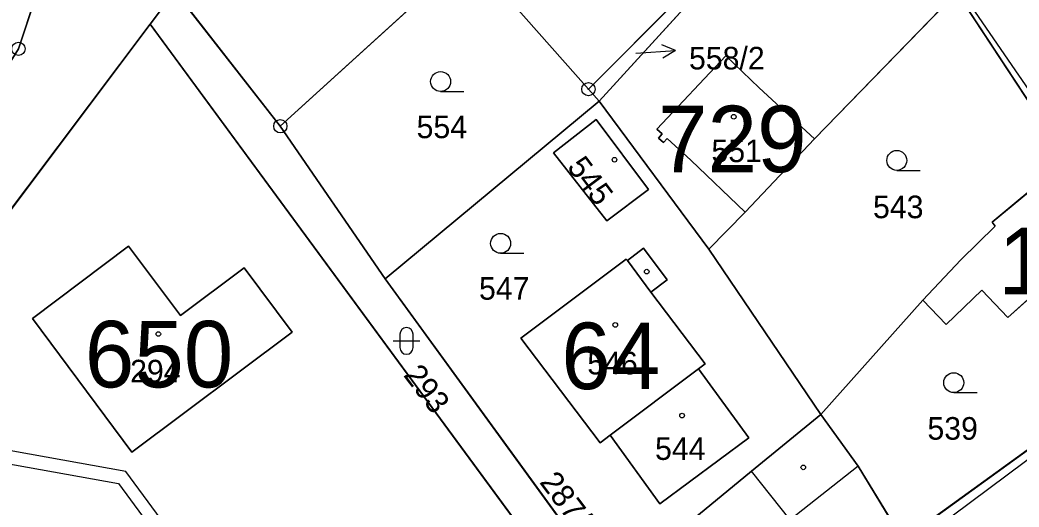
# Model space of a CAD drawing. Extents: x -689422 to -685210, y -987725 to -982160.
# Drawn here: x -687405.9 to -687330.8, y -985476.7 to -985440 of the extents above; entities that cross this region are included whole.
import ezdxf

# ---------------------------------------------------------------- set-up
doc = ezdxf.new("R2010")
doc.units = 0
for name, color, linetype in [('KN_Budovy', 7, 'Continuous'), ('KN_Budovy_cisla_domovni', 7, 'Continuous'), ('KN_Hranice_parcel', 7, 'Continuous'), ('KN_Hranice_parcel_vnitrni_kresba', 7, 'Continuous'), ('KN_Parcelni cisla', 7, 'Continuous'), ('KN_Parcelni cisla_sipky', 7, 'Continuous'), ('KN_Polygon parcely', 7, 'Continuous'), ('KN_POZEMKY_OSTATNI PLOCHA', 7, 'Continuous'), ('KN_POZEMKY_TTP', 7, 'Continuous'), ('KN_POZEMKY_ZAHRADA', 7, 'Continuous'), ('KN_POZEMKY_ZASTAVENA PLOCHA', 7, 'Continuous'), ('KN_VYUZITI_17_ostatni plocha_ostatni komunikace', 7, 'Continuous'), ('KN_VYUZITI_26_ostatni plocha_jina plocha', 7, 'Continuous'), ('KN_VYUZITI_27_ostatni plocha_neplodna puda', 7, 'Continuous'), ('KN_Věcná břemena k části', 7, 'Continuous'), ('KN_Značky bodu BP', 7, 'Continuous'), ('KN_Značky budov', 7, 'Continuous'), ('KN_Značky kultur', 7, 'Continuous')]:
    doc.layers.add(name, color=color, linetype=linetype)

msp = doc.modelspace()

# ---------------------------------------------------------------- linework, layer by layer
at = {"layer": 'KN_Budovy'}
for points in [[(-687357.9, -985448.9), (-687357.51, -985449.23), (-687357.25, -985448.94), (-687355.46, -985450.56), (-687351.38, -985454.48), (-687346.17, -985448.96), (-687350.32, -985445.13), (-687352.82, -985442.71), (-687358.01, -985448.24), (-687357.62, -985448.59)], [(-687361.78, -985455.13), (-687358.63, -985452.76), (-687362.58, -985447.51), (-687365.77, -985450.01)], [(-687328.61, -985459.67), (-687324.88, -985464.75), (-687320.02, -985460.7), (-687324.04, -985454.86), (-687327.03, -985450.79), (-687328.14, -985451.72), (-687328.32, -985451.5), (-687332.82, -985455.23), (-687332.59, -985455.52), (-687335.18, -985458.05), (-687338.03, -985461.09), (-687336.28, -985462.92), (-687333.59, -985460.35), (-687331.64, -985462.39)], [(-687389.02, -985458.67), (-687393.81, -985462.25), (-687397.72, -985457.03), (-687404.94, -985462.47), (-687397.46, -985472.53), (-687385.41, -985463.49)], [(-687354.88, -985466.26), (-687354.38, -985465.88), (-687358.46, -985460.48), (-687360.23, -985458.1), (-687360.31, -985458), (-687368.23, -985463.95), (-687362.28, -985471.82), (-687361.53, -985471.26)], [(-687361.53, -985471.26), (-687357.8, -985476.41), (-687351.11, -985471.46), (-687354.88, -985466.26)]]:
    msp.add_lwpolyline(points, close=True, dxfattribs=at)
at = {"layer": 'KN_Hranice_parcel'}
for p, q in [((-687363.16, -985445.22), (-687344.04, -985426.04)), ((-687344.04, -985426.04), (-687362.36, -985446.12)), ((-687371.98, -985434.95), (-687386.31, -985448.01)), ((-687394.23, -985437.85), (-687396.09, -985440.33)), ((-687386.31, -985448.01), (-687394.23, -985437.85)), ((-687335.48, -985437.93), (-687346.17, -985448.96)), ((-687335.48, -985437.93), (-687327.03, -985450.79)), ((-687363.16, -985445.22), (-687368.8, -985438.82)), ((-687396.09, -985440.33), (-687408, -985456.17)), ((-687363.85, -985484.21), (-687396.09, -985440.33)), ((-687362.36, -985446.12), (-687363.16, -985445.22)), ((-687362.36, -985446.12), (-687378.42, -985459.5)), ((-687354.11, -985457.25), (-687362.36, -985446.12)), ((-687378.42, -985459.5), (-687386.31, -985448.01)), ((-687346.17, -985448.96), (-687351.38, -985454.48)), ((-687351.38, -985454.48), (-687354.11, -985457.25)), ((-687354.11, -985457.25), (-687345.7, -985469.69)), ((-687361.68, -985482.54), (-687378.42, -985459.5)), ((-687338.03, -985461.09), (-687345.7, -985469.69)), ((-687318.33, -985463.8), (-687339.5, -985479.13)), ((-687354.88, -985466.26), (-687361.53, -985471.26))]:
    msp.add_line(p, q, dxfattribs=at)
for points in [[(-687423.04, -985468), (-687413.2, -985453.71), (-687405.99, -985442.19), (-687401.75, -985429.46)], [(-687351.38, -985454.48), (-687355.46, -985450.56), (-687357.25, -985448.94), (-687357.51, -985449.23), (-687357.9, -985448.9), (-687357.62, -985448.59), (-687358.01, -985448.24), (-687352.82, -985442.71), (-687350.32, -985445.13), (-687346.17, -985448.96)], [(-687362.58, -985447.51), (-687365.77, -985450.01), (-687361.78, -985455.13), (-687358.63, -985452.76), (-687362.58, -985447.51)], [(-687327.03, -985450.79), (-687328.14, -985451.72), (-687328.32, -985451.5), (-687332.82, -985455.23), (-687332.59, -985455.52), (-687335.18, -985458.05), (-687338.03, -985461.09)], [(-687389.02, -985458.67), (-687385.41, -985463.49), (-687397.46, -985472.53), (-687404.94, -985462.47), (-687397.72, -985457.03), (-687393.81, -985462.25), (-687389.02, -985458.67)], [(-687354.88, -985466.26), (-687354.38, -985465.88), (-687358.46, -985460.48), (-687357.23, -985459.56), (-687359.02, -985457.19), (-687360.23, -985458.1), (-687360.31, -985458), (-687368.23, -985463.95), (-687362.28, -985471.82), (-687361.53, -985471.26)], [(-687338.03, -985461.09), (-687336.28, -985462.92), (-687333.59, -985460.35), (-687331.64, -985462.39), (-687328.61, -985459.67), (-687324.88, -985464.75), (-687320.02, -985460.7)], [(-687361.53, -985471.26), (-687357.8, -985476.41), (-687351.11, -985471.46), (-687354.88, -985466.26)], [(-687345.7, -985469.69), (-687350.89, -985473.95), (-687354.47, -985476.9), (-687360.09, -985481.51)], [(-687339.5, -985479.13), (-687342.88, -985473.59), (-687345.7, -985469.69)]]:
    msp.add_lwpolyline(points, dxfattribs=at)
at = {"layer": 'KN_Hranice_parcel_vnitrni_kresba'}
for p, q in [((-687360.23, -985458.1), (-687358.46, -985460.48)), ((-687347.99, -985477.62), (-687350.89, -985473.95)), ((-687342.88, -985473.59), (-687347.99, -985477.62))]:
    msp.add_line(p, q, dxfattribs=at)
for points in [[(-687326.46, -985450.51), (-687335.17, -985437.8), (-687343.38, -985425.79), (-687345.74, -985422.08), (-687350.81, -985413.93), (-687359.67, -985403.36), (-687359.17, -985397.43), (-687363.67, -985393.5)], [(-687382.66, -985584.35), (-687373.52, -985576.56), (-687368.74, -985574.63), (-687375.95, -985562.2), (-687354.17, -985546.27), (-687353.88, -985545.91), (-687354.74, -985544.84), (-687352.88, -985543.41), (-687351.17, -985545.27), (-687343.46, -985537.27), (-687348.1, -985531.12), (-687336.67, -985521.81), (-687333.89, -985518.95), (-687340.17, -985510.31), (-687344.81, -985503.31), (-687352.03, -985494.66), (-687341.81, -985486.09), (-687337.17, -985481.95), (-687338.67, -985479.45), (-687317.6, -985463.73)]]:
    msp.add_lwpolyline(points, dxfattribs=at)
at = {"layer": 'KN_Parcelni cisla_sipky'}
for p, q in [((-687356.606, -985442.311), (-687357.64, -985441.881)), ((-687359.6, -985442.52), (-687356.606, -985442.311)), ((-687356.606, -985442.311), (-687357.57, -985442.88))]:
    msp.add_line(p, q, dxfattribs=at)
at = {"layer": 'KN_Polygon parcely'}
msp.add_lwpolyline([(-687364.26, -985393.59), (-687359.67, -985397.78), (-687360.28, -985403.43), (-687352.84, -985412.5), (-687351.32, -985414.36), (-687346.04, -985422.26), (-687344.04, -985426.04), (-687335.48, -985437.93), (-687327.03, -985450.79)], dxfattribs=at)
for points in [[(-687436.74, -985457.25), (-687423.04, -985468), (-687413.2, -985453.71), (-687405.99, -985442.19), (-687401.75, -985429.46), (-687403.93, -985427.02), (-687408.78, -985421.6), (-687409.38, -985422.36), (-687419.04, -985434.58)], [(-687344.04, -985426.04), (-687346.04, -985422.26), (-687348.2, -985422.23), (-687358.19, -985430.18), (-687363.49, -985434.34), (-687367.07, -985437.36), (-687368.8, -985438.82), (-687363.16, -985445.22)], [(-687362.36, -985446.12), (-687344.04, -985426.04), (-687363.16, -985445.22)], [(-687350.32, -985445.13), (-687346.17, -985448.96), (-687335.48, -985437.93), (-687344.04, -985426.04), (-687362.36, -985446.12), (-687354.11, -985457.25), (-687351.38, -985454.48), (-687355.46, -985450.56), (-687357.25, -985448.94), (-687357.51, -985449.23), (-687357.9, -985448.9), (-687357.62, -985448.59), (-687358.01, -985448.24), (-687352.82, -985442.71)], [(-687374.31, -985432.11), (-687376.2, -985433.92), (-687382.73, -985427.17), (-687394.23, -985437.85), (-687386.31, -985448.01), (-687371.98, -985434.95)], [(-687401.75, -985429.46), (-687405.99, -985442.19), (-687413.2, -985453.71), (-687423.04, -985468), (-687437.49, -985488.98), (-687445.36, -985493.6), (-687454.19, -985491.29), (-687459.79, -985486.64), (-687466.58, -985491.4), (-687461.69, -985496.44), (-687454.73, -985501.49), (-687444.21, -985509.12), (-687431.9, -985490.56), (-687429.6, -985487.11), (-687417.65, -985469.16), (-687408, -985456.17), (-687396.09, -985440.33), (-687394.23, -985437.85), (-687395.37, -985436.66), (-687397.6, -985433.22)], [(-687362.36, -985446.12), (-687363.16, -985445.22), (-687368.8, -985438.82), (-687371.98, -985434.95), (-687386.31, -985448.01), (-687378.42, -985459.5)], [(-687386.31, -985448.01), (-687394.23, -985437.85), (-687396.09, -985440.33), (-687363.85, -985484.21), (-687361.68, -985482.54), (-687378.42, -985459.5)], [(-687345.7, -985469.69), (-687338.03, -985461.09), (-687335.18, -985458.05), (-687332.59, -985455.52), (-687332.82, -985455.23), (-687328.32, -985451.5), (-687328.14, -985451.72), (-687327.03, -985450.79), (-687335.48, -985437.93), (-687346.17, -985448.96), (-687351.38, -985454.48), (-687354.11, -985457.25)], [(-687417.65, -985469.16), (-687429.6, -985487.11), (-687428.5, -985487.9), (-687415.07, -985503.97), (-687405.79, -985516.53), (-687363.85, -985484.21), (-687396.09, -985440.33), (-687408, -985456.17)], [(-687351.38, -985454.48), (-687346.17, -985448.96), (-687350.32, -985445.13), (-687352.82, -985442.71), (-687358.01, -985448.24), (-687357.62, -985448.59), (-687357.9, -985448.9), (-687357.51, -985449.23), (-687357.25, -985448.94), (-687355.46, -985450.56)], [(-687378.42, -985459.5), (-687361.68, -985482.54), (-687360.26, -985481.38), (-687360.09, -985481.51), (-687354.47, -985476.9), (-687350.89, -985473.95), (-687345.7, -985469.69), (-687354.11, -985457.25), (-687362.36, -985446.12)], [(-687362.58, -985447.51), (-687365.77, -985450.01), (-687361.78, -985455.13), (-687358.63, -985452.76)], [(-687362.58, -985447.51), (-687358.63, -985452.76), (-687361.78, -985455.13), (-687365.77, -985450.01)], [(-687332.82, -985455.23), (-687332.59, -985455.52), (-687335.18, -985458.05), (-687338.03, -985461.09), (-687336.28, -985462.92), (-687333.59, -985460.35), (-687331.64, -985462.39), (-687328.61, -985459.67), (-687324.88, -985464.75), (-687320.02, -985460.7), (-687324.04, -985454.86), (-687327.03, -985450.79), (-687328.14, -985451.72), (-687328.32, -985451.5)], [(-687389.02, -985458.67), (-687385.41, -985463.49), (-687397.46, -985472.53), (-687404.94, -985462.47), (-687397.72, -985457.03), (-687393.81, -985462.25)], [(-687389.02, -985458.67), (-687393.81, -985462.25), (-687397.72, -985457.03), (-687404.94, -985462.47), (-687397.46, -985472.53), (-687385.41, -985463.49)], [(-687354.38, -985465.88), (-687358.46, -985460.48), (-687357.23, -985459.56), (-687359.02, -985457.19), (-687360.23, -985458.1), (-687360.31, -985458), (-687368.23, -985463.95), (-687362.28, -985471.82), (-687361.53, -985471.26), (-687354.88, -985466.26)], [(-687354.88, -985466.26), (-687351.11, -985471.46), (-687357.8, -985476.41), (-687361.53, -985471.26), (-687362.28, -985471.82), (-687368.23, -985463.95), (-687360.31, -985458), (-687360.23, -985458.1), (-687359.02, -985457.19), (-687357.23, -985459.56), (-687358.46, -985460.48), (-687354.38, -985465.88)], [(-687338.03, -985461.09), (-687345.7, -985469.69), (-687342.88, -985473.59), (-687339.5, -985479.13), (-687318.33, -985463.8), (-687320.02, -985460.7), (-687324.88, -985464.75), (-687328.61, -985459.67), (-687331.64, -985462.39), (-687333.59, -985460.35), (-687336.28, -985462.92)], [(-687318.33, -985463.8), (-687339.5, -985479.13), (-687337.69, -985481.83), (-687341.95, -985485.47), (-687352.62, -985494.58), (-687345.09, -985503.77), (-687340.71, -985510.68), (-687334.53, -985519.12), (-687325.42, -985509.45), (-687324.81, -985508.81), (-687318.58, -985502.07), (-687315.01, -985498.58), (-687316.5, -985493.6), (-687316.69, -985492.97), (-687309.47, -985491.62), (-687303.17, -985490.44), (-687305.32, -985485.54)], [(-687351.11, -985471.46), (-687354.88, -985466.26), (-687361.53, -985471.26), (-687357.8, -985476.41)], [(-687342.88, -985473.59), (-687345.7, -985469.69), (-687350.89, -985473.95), (-687354.47, -985476.9), (-687360.09, -985481.51), (-687352.7, -985491.11), (-687347.04, -985486.58), (-687350.2, -985482.47), (-687348.85, -985481.28), (-687341.95, -985485.47), (-687337.69, -985481.83), (-687339.5, -985479.13)]]:
    msp.add_lwpolyline(points, close=True, dxfattribs=at)
at = {"layer": 'KN_POZEMKY_OSTATNI PLOCHA'}
for p, q in [((-687344.04, -985426.04), (-687363.16, -985445.22)), ((-687363.16, -985445.22), (-687344.04, -985426.04)), ((-687344.04, -985426.04), (-687362.36, -985446.12)), ((-687396.09, -985440.33), (-687394.23, -985437.85)), ((-687394.23, -985437.85), (-687386.31, -985448.01)), ((-687327.03, -985450.79), (-687335.48, -985437.93)), ((-687363.16, -985445.22), (-687368.8, -985438.82)), ((-687363.85, -985484.21), (-687396.09, -985440.33)), ((-687362.36, -985446.12), (-687363.16, -985445.22)), ((-687386.31, -985448.01), (-687378.42, -985459.5)), ((-687378.42, -985459.5), (-687361.68, -985482.54))]:
    msp.add_line(p, q, dxfattribs=at)
at = {"layer": 'KN_POZEMKY_TTP'}
for p, q in [((-687401.75, -985429.46), (-687405.99, -985442.19)), ((-687405.99, -985442.19), (-687401.75, -985429.46)), ((-687394.23, -985437.85), (-687396.09, -985440.33)), ((-687396.09, -985440.33), (-687408, -985456.17))]:
    msp.add_line(p, q, dxfattribs=at)
at = {"layer": 'KN_POZEMKY_ZAHRADA'}
for p, q in [((-687362.36, -985446.12), (-687344.04, -985426.04)), ((-687371.98, -985434.95), (-687386.31, -985448.01)), ((-687386.31, -985448.01), (-687371.98, -985434.95)), ((-687386.31, -985448.01), (-687394.23, -985437.85)), ((-687335.48, -985437.93), (-687346.17, -985448.96)), ((-687346.17, -985448.96), (-687335.48, -985437.93)), ((-687335.48, -985437.93), (-687327.03, -985450.79)), ((-687368.8, -985438.82), (-687363.16, -985445.22)), ((-687408, -985456.17), (-687396.09, -985440.33)), ((-687396.09, -985440.33), (-687363.85, -985484.21)), ((-687352.82, -985442.71), (-687358.01, -985448.24)), ((-687350.32, -985445.13), (-687352.82, -985442.71)), ((-687363.16, -985445.22), (-687362.36, -985446.12)), ((-687346.17, -985448.96), (-687350.32, -985445.13)), ((-687378.42, -985459.5), (-687362.36, -985446.12)), ((-687362.36, -985446.12), (-687378.42, -985459.5)), ((-687354.11, -985457.25), (-687362.36, -985446.12)), ((-687362.36, -985446.12), (-687354.11, -985457.25)), ((-687362.58, -985447.51), (-687365.77, -985450.01)), ((-687358.63, -985452.76), (-687362.58, -985447.51)), ((-687378.42, -985459.5), (-687386.31, -985448.01)), ((-687358.01, -985448.24), (-687357.62, -985448.59)), ((-687357.62, -985448.59), (-687357.9, -985448.9)), ((-687357.9, -985448.9), (-687357.51, -985449.23)), ((-687357.51, -985449.23), (-687357.25, -985448.94)), ((-687357.25, -985448.94), (-687355.46, -985450.56)), ((-687351.38, -985454.48), (-687346.17, -985448.96)), ((-687365.77, -985450.01), (-687361.78, -985455.13)), ((-687355.46, -985450.56), (-687351.38, -985454.48)), ((-687328.32, -985451.5), (-687332.82, -985455.23)), ((-687361.78, -985455.13), (-687358.63, -985452.76)), ((-687351.38, -985454.48), (-687354.11, -985457.25)), ((-687354.11, -985457.25), (-687351.38, -985454.48)), ((-687332.82, -985455.23), (-687332.59, -985455.52)), ((-687332.59, -985455.52), (-687335.18, -985458.05)), ((-687397.72, -985457.03), (-687404.94, -985462.47)), ((-687393.81, -985462.25), (-687397.72, -985457.03)), ((-687359.02, -985457.19), (-687360.23, -985458.1)), ((-687357.23, -985459.56), (-687359.02, -985457.19)), ((-687345.7, -985469.69), (-687354.11, -985457.25)), ((-687354.11, -985457.25), (-687345.7, -985469.69)), ((-687360.31, -985458), (-687368.23, -985463.95)), ((-687360.23, -985458.1), (-687360.31, -985458)), ((-687335.18, -985458.05), (-687338.03, -985461.09)), ((-687389.02, -985458.67), (-687393.81, -985462.25)), ((-687385.41, -985463.49), (-687389.02, -985458.67)), ((-687361.68, -985482.54), (-687378.42, -985459.5)), ((-687358.46, -985460.48), (-687357.23, -985459.56)), ((-687331.64, -985462.39), (-687328.61, -985459.67)), ((-687354.38, -985465.88), (-687358.46, -985460.48)), ((-687336.28, -985462.92), (-687333.59, -985460.35)), ((-687333.59, -985460.35), (-687331.64, -985462.39)), ((-687345.7, -985469.69), (-687338.03, -985461.09)), ((-687338.03, -985461.09), (-687345.7, -985469.69)), ((-687338.03, -985461.09), (-687336.28, -985462.92)), ((-687404.94, -985462.47), (-687397.46, -985472.53)), ((-687397.46, -985472.53), (-687385.41, -985463.49)), ((-687368.23, -985463.95), (-687362.28, -985471.82)), ((-687318.33, -985463.8), (-687339.5, -985479.13)), ((-687339.5, -985479.13), (-687318.33, -985463.8)), ((-687354.88, -985466.26), (-687354.38, -985465.88)), ((-687351.11, -985471.46), (-687354.88, -985466.26)), ((-687345.7, -985469.69), (-687350.89, -985473.95)), ((-687342.88, -985473.59), (-687345.7, -985469.69)), ((-687362.28, -985471.82), (-687361.53, -985471.26)), ((-687361.53, -985471.26), (-687357.8, -985476.41)), ((-687357.8, -985476.41), (-687351.11, -985471.46)), ((-687350.89, -985473.95), (-687354.47, -985476.9)), ((-687339.5, -985479.13), (-687342.88, -985473.59))]:
    msp.add_line(p, q, dxfattribs=at)
at = {"layer": 'KN_POZEMKY_ZASTAVENA PLOCHA'}
for p, q in [((-687358.01, -985448.24), (-687352.82, -985442.71)), ((-687352.82, -985442.71), (-687350.32, -985445.13)), ((-687350.32, -985445.13), (-687346.17, -985448.96)), ((-687365.77, -985450.01), (-687362.58, -985447.51)), ((-687362.58, -985447.51), (-687358.63, -985452.76)), ((-687357.62, -985448.59), (-687358.01, -985448.24)), ((-687357.9, -985448.9), (-687357.62, -985448.59)), ((-687357.51, -985449.23), (-687357.9, -985448.9)), ((-687357.25, -985448.94), (-687357.51, -985449.23)), ((-687355.46, -985450.56), (-687357.25, -985448.94)), ((-687346.17, -985448.96), (-687351.38, -985454.48)), ((-687361.78, -985455.13), (-687365.77, -985450.01)), ((-687351.38, -985454.48), (-687355.46, -985450.56)), ((-687332.82, -985455.23), (-687328.32, -985451.5)), ((-687358.63, -985452.76), (-687361.78, -985455.13)), ((-687332.59, -985455.52), (-687332.82, -985455.23)), ((-687335.18, -985458.05), (-687332.59, -985455.52)), ((-687404.94, -985462.47), (-687397.72, -985457.03)), ((-687397.72, -985457.03), (-687393.81, -985462.25)), ((-687360.23, -985458.1), (-687359.02, -985457.19)), ((-687359.02, -985457.19), (-687357.23, -985459.56)), ((-687368.23, -985463.95), (-687360.31, -985458)), ((-687360.31, -985458), (-687360.23, -985458.1)), ((-687338.03, -985461.09), (-687335.18, -985458.05)), ((-687393.81, -985462.25), (-687389.02, -985458.67)), ((-687389.02, -985458.67), (-687385.41, -985463.49)), ((-687357.23, -985459.56), (-687358.46, -985460.48)), ((-687328.61, -985459.67), (-687331.64, -985462.39)), ((-687358.46, -985460.48), (-687354.38, -985465.88)), ((-687333.59, -985460.35), (-687336.28, -985462.92)), ((-687331.64, -985462.39), (-687333.59, -985460.35)), ((-687336.28, -985462.92), (-687338.03, -985461.09)), ((-687397.46, -985472.53), (-687404.94, -985462.47)), ((-687385.41, -985463.49), (-687397.46, -985472.53)), ((-687362.28, -985471.82), (-687368.23, -985463.95)), ((-687354.38, -985465.88), (-687354.88, -985466.26)), ((-687354.88, -985466.26), (-687361.53, -985471.26)), ((-687361.53, -985471.26), (-687354.88, -985466.26)), ((-687354.88, -985466.26), (-687351.11, -985471.46)), ((-687350.89, -985473.95), (-687345.7, -985469.69)), ((-687345.7, -985469.69), (-687342.88, -985473.59)), ((-687361.53, -985471.26), (-687362.28, -985471.82)), ((-687357.8, -985476.41), (-687361.53, -985471.26)), ((-687351.11, -985471.46), (-687357.8, -985476.41)), ((-687354.47, -985476.9), (-687350.89, -985473.95)), ((-687342.88, -985473.59), (-687339.5, -985479.13))]:
    msp.add_line(p, q, dxfattribs=at)
at = {"layer": 'KN_VYUZITI_17_ostatni plocha_ostatni komunikace'}
msp.add_line((-687327.03, -985450.79), (-687335.48, -985437.93), dxfattribs=at)
at = {"layer": 'KN_VYUZITI_26_ostatni plocha_jina plocha'}
for p, q in [((-687344.04, -985426.04), (-687363.16, -985445.22)), ((-687363.16, -985445.22), (-687344.04, -985426.04)), ((-687344.04, -985426.04), (-687362.36, -985446.12)), ((-687363.16, -985445.22), (-687368.8, -985438.82)), ((-687362.36, -985446.12), (-687363.16, -985445.22))]:
    msp.add_line(p, q, dxfattribs=at)
at = {"layer": 'KN_VYUZITI_27_ostatni plocha_neplodna puda'}
for p, q in [((-687396.09, -985440.33), (-687394.23, -985437.85)), ((-687394.23, -985437.85), (-687386.31, -985448.01)), ((-687363.85, -985484.21), (-687396.09, -985440.33)), ((-687386.31, -985448.01), (-687378.42, -985459.5)), ((-687378.42, -985459.5), (-687361.68, -985482.54))]:
    msp.add_line(p, q, dxfattribs=at)
at = {"layer": 'KN_Věcná břemena k části'}
msp.add_lwpolyline([(-687418.41, -985470.3), (-687419.02, -985471.21), (-687398.48, -985474.89), (-687381.6, -985497.85), (-687380.81, -985497.24), (-687397.91, -985473.97)], close=True, dxfattribs=at)
at = {"layer": 'KN_Značky bodu BP'}
for centre, radius in [((-687405.99, -985442.19), 0.5), ((-687363.16, -985445.22), 0.5), ((-687363.16, -985445.22), 0.0303), ((-687386.31, -985448.01), 0.5), ((-687386.31, -985448.01), 0.0303)]:
    msp.add_circle(centre, radius, dxfattribs=at)
at = {"layer": 'KN_Značky budov'}
for centre in [(-687352.237, -985447.299), (-687361.197, -985450.529), (-687358.777, -985458.949), (-687361.137, -985462.959), (-687395.477, -985463.639), (-687356.117, -985469.779), (-687347.007, -985473.669)]:
    msp.add_circle(centre, 0.175, dxfattribs=at)
at = {"layer": 'KN_Značky kultur'}
for p, q in [((-687374.263, -985445.4), (-687372.513, -985445.4)), ((-687339.983, -985451.33), (-687338.233, -985451.33)), ((-687369.753, -985457.57), (-687368.003, -985457.57)), ((-687377.831, -985464.161), (-687375.829, -985464.161)), ((-687377.331, -985463.661), (-687377.331, -985464.662)), ((-687376.329, -985464.662), (-687376.329, -985463.661)), ((-687335.703, -985468.05), (-687333.953, -985468.05))]:
    msp.add_line(p, q, dxfattribs=at)
for centre in [(-687374.263, -985444.65), (-687339.983, -985450.58), (-687369.753, -985456.82), (-687335.703, -985467.3)]:
    msp.add_circle(centre, 0.75, dxfattribs=at)
for centre, start, end in [((-687376.83, -985463.661), 0, 180), ((-687376.83, -985464.661), 180, 359.98789)]:
    msp.add_arc(centre, 0.5, start, end, dxfattribs=at)

# ---------------------------------------------------------------- texts
at = {"layer": 'KN_Budovy_cisla_domovni'}
for s, p in [('729', (-687357.92, -985451.469)), ('17', (-687332.349, -985460.644)), ('650', (-687401.001, -985467.654)), ('64', (-687365.192, -985467.784))]:
    msp.add_text(s, height=5, dxfattribs=at).set_placement(p)
at = {"layer": 'KN_Parcelni cisla'}
for s, p in [('558/2', (-687355.598, -985443.74)), ('554', (-687376.07, -985448.91)), ('551', (-687353.91, -985450.71)), ('543', (-687341.77, -985454.93)), ('547', (-687371.38, -985461.06)), ('546', (-687363.24, -985466.68)), ('294', (-687397.6, -985467.28)), ('539', (-687337.68, -985471.59)), ('544', (-687358.15, -985473.11))]:
    msp.add_text(s, height=1.7, dxfattribs=at).set_placement(p)
for s, p in [('545', (-687364.818, -985451.091)), ('293', (-687377.108, -985466.741)), ('287/2', (-687366.883, -985474.797))]:
    msp.add_text(s, height=1.7, rotation=307, dxfattribs=at).set_placement(p)

doc.saveas('drawing.dxf')
